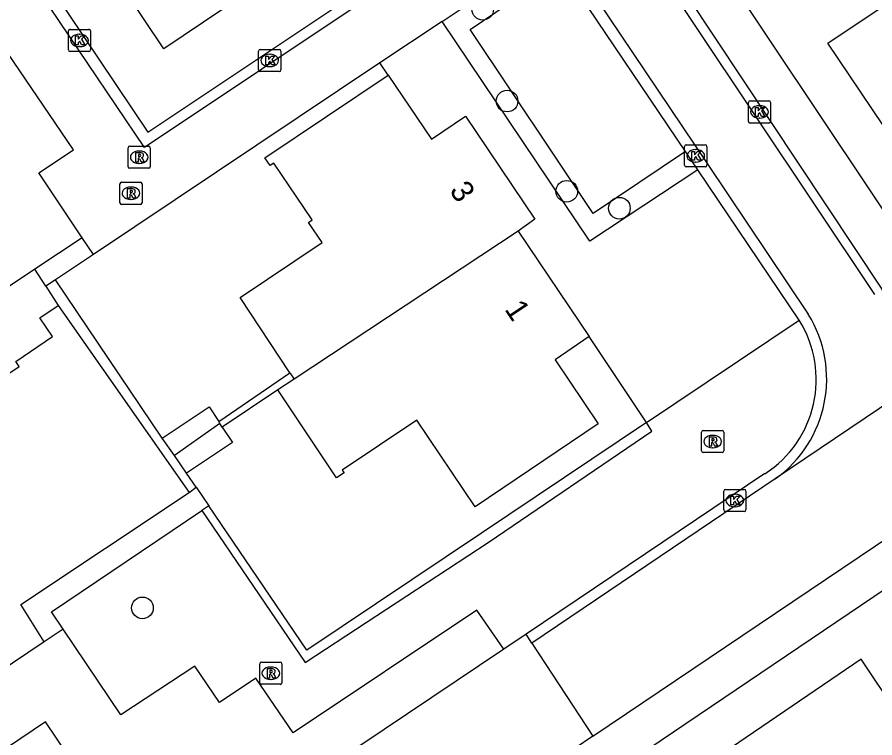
# Model space of a CAD drawing. Extents: x 158797 to 159887, y 384318 to 385255.
# Drawn here: x 159096.33 to 159135.04, y 384572.51 to 384605.03 of the extents above; entities that cross this region are included whole.
import ezdxf

# ---------------------------------------------------------------- set-up
doc = ezdxf.new("R2010")
doc.units = 0
for name, color, linetype in [('IMGEO_Boom', 7, 'Continuous'), ('IMGEO_Haag', 7, 'Continuous'), ('IMGEO_Kolk', 7, 'Continuous'), ('IMGEO_Muur', 7, 'Continuous'), ('IMGEO_Pand', 7, 'Continuous'), ('IMGEO_Pand_nummerreeks', 7, 'Continuous'), ('IMGEO_Parkeervlak_open', 7, 'Continuous'), ('IMGEO_Rijbaan_lokaal_open', 7, 'Continuous'), ('IMGEO_Rioolput', 7, 'Continuous'), ('IMGEO_Voetpad_gesloten', 7, 'Continuous'), ('IMGEO_Voetpad_open', 7, 'Continuous')]:
    doc.layers.add(name, color=color, linetype=linetype)

msp = doc.modelspace()

# ---------------------------------------------------------------- linework, layer by layer
at = {"layer": 'IMGEO_Boom'}
for centre in [(159117.343, 384605.384), (159118.441, 384601.244), (159121.135, 384597.171), (159123.51, 384596.408), (159101.987, 384578.37)]:
    msp.add_circle(centre, 0.489, dxfattribs=at)
at = {"layer": 'IMGEO_Haag'}
for points in [[(159102.873, 384586.032), (159098.066, 384593.179)], [(159098.192, 384592.01), (159104.09, 384583.585)], [(159104.67, 384582.768), (159109.338, 384575.906), (159117.591, 384581.326), (159124.978, 384586.342), (159124.739, 384586.733)], [(159124.739, 384586.733), (159117.29, 384581.739), (159109.414, 384576.459), (159104.986, 384582.978)], [(159104.415, 384583.819), (159103.984, 384584.454)]]:
    msp.add_lwpolyline(points, dxfattribs=at)
at = {"layer": 'IMGEO_Kolk'}
for p, q in [((159098.724, 384604.48), (159099.576, 384604.48)), ((159098.649, 384603.554), (159098.649, 384604.406)), ((159099.137, 384604.26), (159099.162, 384604.26)), ((159099.65, 384604.406), (159099.65, 384603.554)), ((159099.576, 384603.48), (159098.724, 384603.48)), ((159099.16, 384603.7), (159099.135, 384603.7)), ((159107.232, 384602.65), (159107.232, 384603.502)), ((159107.307, 384603.576), (159108.159, 384603.576)), ((159107.72, 384603.356), (159107.745, 384603.356)), ((159108.233, 384603.502), (159108.233, 384602.65)), ((159108.159, 384602.576), (159107.307, 384602.576)), ((159107.743, 384602.796), (159107.718, 384602.796)), ((159129.335, 384600.327), (159129.335, 384601.179)), ((159129.41, 384601.253), (159130.262, 384601.253)), ((159129.823, 384601.033), (159129.848, 384601.033)), ((159130.336, 384601.179), (159130.336, 384600.327)), ((159130.262, 384600.253), (159129.41, 384600.253)), ((159129.846, 384600.473), (159129.821, 384600.473)), ((159126.456, 384598.346), (159126.456, 384599.198)), ((159126.531, 384599.272), (159127.383, 384599.272)), ((159127.457, 384599.198), (159127.457, 384598.346)), ((159126.944, 384599.052), (159126.969, 384599.052)), ((159126.967, 384598.492), (159126.942, 384598.492)), ((159127.383, 384598.272), (159126.531, 384598.272)), ((159128.221, 384582.79), (159128.221, 384583.642)), ((159128.296, 384583.716), (159129.148, 384583.716)), ((159129.222, 384583.642), (159129.222, 384582.79)), ((159128.709, 384583.496), (159128.734, 384583.496)), ((159128.732, 384582.936), (159128.707, 384582.936)), ((159129.148, 384582.716), (159128.296, 384582.716))]:
    msp.add_line(p, q, dxfattribs=at)
for points in [[(159098.724, 384604.48), (159099.576, 384604.48)], [(159098.649, 384603.554), (159098.649, 384604.406)], [(159098.97, 384604.18), (159099.093, 384604.18), (159099.093, 384604.029), (159099.223, 384604.18), (159099.387, 384604.18), (159099.241, 384604.029), (159099.394, 384603.78), (159099.242, 384603.78), (159099.157, 384603.944), (159099.093, 384603.877), (159099.093, 384603.78), (159098.97, 384603.78), (159098.97, 384604.18)], [(159099.65, 384604.406), (159099.65, 384603.554)], [(159099.576, 384603.48), (159098.724, 384603.48)], [(159107.232, 384602.65), (159107.232, 384603.502)], [(159107.307, 384603.576), (159108.159, 384603.576)], [(159108.233, 384603.502), (159108.233, 384602.65)], [(159107.553, 384603.276), (159107.676, 384603.276), (159107.676, 384603.125), (159107.806, 384603.276), (159107.97, 384603.276), (159107.824, 384603.125), (159107.977, 384602.876), (159107.825, 384602.876), (159107.74, 384603.04), (159107.676, 384602.973), (159107.676, 384602.876), (159107.553, 384602.876), (159107.553, 384603.276)], [(159108.159, 384602.576), (159107.307, 384602.576)], [(159129.335, 384600.327), (159129.335, 384601.179)], [(159129.41, 384601.253), (159130.262, 384601.253)], [(159130.336, 384601.179), (159130.336, 384600.327)], [(159129.656, 384600.953), (159129.779, 384600.953), (159129.779, 384600.802), (159129.909, 384600.953), (159130.073, 384600.953), (159129.927, 384600.802), (159130.08, 384600.553), (159129.928, 384600.553), (159129.843, 384600.717), (159129.779, 384600.65), (159129.779, 384600.553), (159129.656, 384600.553), (159129.656, 384600.953)], [(159130.262, 384600.253), (159129.41, 384600.253)], [(159126.456, 384598.346), (159126.456, 384599.198)], [(159126.531, 384599.272), (159127.383, 384599.272)], [(159127.457, 384599.198), (159127.457, 384598.346)], [(159126.777, 384598.972), (159126.9, 384598.972), (159126.9, 384598.821), (159127.03, 384598.972), (159127.194, 384598.972), (159127.048, 384598.821), (159127.201, 384598.572), (159127.049, 384598.572), (159126.964, 384598.736), (159126.9, 384598.669), (159126.9, 384598.572), (159126.777, 384598.572), (159126.777, 384598.972)], [(159127.383, 384598.272), (159126.531, 384598.272)], [(159128.221, 384582.79), (159128.221, 384583.642)], [(159128.296, 384583.716), (159129.148, 384583.716)], [(159129.222, 384583.642), (159129.222, 384582.79)], [(159128.542, 384583.416), (159128.665, 384583.416), (159128.665, 384583.265), (159128.795, 384583.416), (159128.959, 384583.416), (159128.813, 384583.265), (159128.966, 384583.016), (159128.814, 384583.016), (159128.729, 384583.18), (159128.665, 384583.113), (159128.665, 384583.016), (159128.542, 384583.016), (159128.542, 384583.416)], [(159129.148, 384582.716), (159128.296, 384582.716)]]:
    msp.add_lwpolyline(points, dxfattribs=at)
for centre, start, end in [((159098.726, 384604.404), 91.552, 178.448), ((159098.726, 384604.404), 91.552, 178.448), ((159099.574, 384604.404), 1.552, 88.448), ((159099.574, 384604.404), 1.552, 88.448), ((159098.726, 384603.556), 181.552, 268.448), ((159098.726, 384603.556), 181.552, 268.448), ((159099.574, 384603.556), 271.552, 358.448), ((159099.574, 384603.556), 271.552, 358.448), ((159107.309, 384603.5), 91.552, 178.448), ((159107.309, 384603.5), 91.552, 178.448), ((159108.157, 384603.5), 1.552, 88.448), ((159108.157, 384603.5), 1.552, 88.448), ((159107.309, 384602.652), 181.552, 268.448), ((159107.309, 384602.652), 181.552, 268.448), ((159108.157, 384602.652), 271.552, 358.448), ((159108.157, 384602.652), 271.552, 358.448), ((159129.412, 384601.177), 91.552, 178.448), ((159129.412, 384601.177), 91.552, 178.448), ((159130.26, 384601.177), 1.552, 88.448), ((159130.26, 384601.177), 1.552, 88.448), ((159129.412, 384600.329), 181.552, 268.448), ((159129.412, 384600.329), 181.552, 268.448), ((159130.26, 384600.329), 271.552, 358.448), ((159130.26, 384600.329), 271.552, 358.448), ((159126.533, 384599.196), 91.552, 178.448), ((159126.533, 384599.196), 91.552, 178.448), ((159127.381, 384599.196), 1.552, 88.448), ((159127.381, 384599.196), 1.552, 88.448), ((159126.533, 384598.348), 181.552, 268.448), ((159126.533, 384598.348), 181.552, 268.448), ((159127.381, 384598.348), 271.552, 358.448), ((159127.381, 384598.348), 271.552, 358.448), ((159128.298, 384583.64), 91.552, 178.448), ((159128.298, 384583.64), 91.552, 178.448), ((159129.146, 384583.64), 1.552, 88.448), ((159129.146, 384583.64), 1.552, 88.448), ((159128.298, 384582.792), 181.552, 268.448), ((159128.298, 384582.792), 181.552, 268.448), ((159129.146, 384582.792), 271.552, 358.448), ((159129.146, 384582.792), 271.552, 358.448)]:
    msp.add_arc(centre, 0.0765, start, end, dxfattribs=at)
for centre, major_axis, ratio, start_param, end_param in [((159099.136, 384603.98), (-0.387, 0.002), 0.722429, 4.712389, 7.853982), ((159099.161, 384603.98), (-0.39, 0.002), 0.717154, 1.570796, 4.712389), ((159107.719, 384603.076), (-0.387, 0.002), 0.722429, 4.712389, 7.853982), ((159107.744, 384603.076), (-0.39, 0.002), 0.717154, 1.570796, 4.712389), ((159129.822, 384600.753), (-0.387, 0.002), 0.722429, 4.712389, 7.853982), ((159129.847, 384600.753), (-0.39, 0.002), 0.717154, 1.570796, 4.712389), ((159126.943, 384598.772), (-0.387, 0.002), 0.722429, 4.712389, 7.853982), ((159126.968, 384598.772), (-0.39, 0.002), 0.717154, 1.570796, 4.712389), ((159128.708, 384583.216), (-0.387, 0.002), 0.722429, 4.712389, 7.853982), ((159128.733, 384583.216), (-0.39, 0.002), 0.717154, 1.570796, 4.712389)]:
    msp.add_ellipse(centre, major_axis=major_axis, ratio=ratio, start_param=start_param, end_param=end_param, dxfattribs=at)
at = {"layer": 'IMGEO_Muur'}
for points in [[(159105.429, 384586.779), (159108.642, 384588.984)], [(159108.102, 384588.215), (159105.589, 384586.529)]]:
    msp.add_lwpolyline(points, dxfattribs=at)
at = {"layer": 'IMGEO_Pand'}
for points in [[(159110.954, 384608.997), (159109.147, 384607.779), (159102.957, 384603.6), (159095.848, 384614.209)], [(159148.125, 384603.718), (159141.255, 384599.119), (159143.485, 384595.829), (159139.922, 384593.444), (159132.915, 384603.851), (159143.351, 384610.853), (159148.125, 384603.718)], [(159099.27, 384595.077), (159097.319, 384598.007), (159098.877, 384599.042), (159095.354, 384604.201), (159093.817, 384603.172)], [(159108.642, 384588.984), (159106.398, 384592.373), (159110.097, 384594.865), (159109.488, 384595.769), (159109.645, 384595.876), (159107.913, 384598.447), (159107.747, 384598.335), (159107.518, 384598.675), (159113.075, 384602.418)], [(159113.075, 384602.418), (159115.031, 384599.516), (159116.573, 384600.555), (159119.703, 384595.906), (159118.945, 384595.368)], [(159118.945, 384595.368), (159108.832, 384588.697)], [(159118.945, 384595.368), (159122.149, 384590.615)], [(159099.27, 384595.077), (159097.127, 384593.65)], [(159097.127, 384593.65), (159094.628, 384591.985)], [(159122.149, 384590.615), (159120.617, 384589.566), (159122.551, 384586.67), (159117, 384582.933), (159114.365, 384586.839), (159111, 384584.585), (159111.085, 384584.459), (159110.739, 384584.237), (159108.102, 384588.215)], [(159108.832, 384588.697), (159108.102, 384588.215)], [(159108.642, 384588.984), (159108.832, 384588.697)], [(159102.873, 384586.032), (159104.998, 384587.451), (159105.429, 384586.779)], [(159105.485, 384586.691), (159103.428, 384585.243)], [(159105.485, 384586.691), (159105.429, 384586.779)], [(159105.589, 384586.529), (159105.485, 384586.691)], [(159105.589, 384586.529), (159106.053, 384585.841), (159103.984, 384584.454)], [(159103.428, 384585.243), (159102.873, 384586.032)], [(159103.984, 384584.454), (159103.428, 384585.243)]]:
    msp.add_lwpolyline(points, dxfattribs=at)
at = {"layer": 'IMGEO_Parkeervlak_open'}
msp.add_lwpolyline([(159126.498, 384598.974), (159122.33, 384596.174), (159116.78, 384604.478), (159120.903, 384607.277)], dxfattribs=at)
at = {"layer": 'IMGEO_Rijbaan_lokaal_open'}
for points in [[(159116.103, 384620.885), (159116.512, 384621.153), (159135.349, 384592.747), (159135.37, 384592.715)], [(159135.039, 384592.506), (159116.103, 384620.885)], [(159113.589, 384619.18), (159117.472, 384613.359), (159120.793, 384608.373), (159127.472, 384598.418), (159132.036, 384591.622)], [(159102.228, 384599.837), (159112.423, 384606.652), (159112.671, 384606.234), (159102.088, 384599.146), (159096.973, 384606.751), (159093.161, 384612.419), (159093.585, 384612.715), (159102.228, 384599.837)], [(159115.507, 384604.836), (159120.386, 384608.097)], [(159126.498, 384598.974), (159120.903, 384607.277)], [(159115.507, 384604.836), (159112.707, 384602.964)], [(159112.707, 384602.964), (159099.774, 384594.32)], [(159127.052, 384598.14), (159126.498, 384598.974)], [(159131.624, 384591.349), (159127.052, 384598.14)], [(159099.774, 384594.32), (159099.27, 384595.077)], [(159140.653, 384591.012), (159130.548, 384584.195)], [(159122.32, 384572.583), (159144.836, 384587.745)], [(159130.076, 384584.428), (159119.299, 384577.181)], [(159130.548, 384584.195), (159119.566, 384576.775)], [(159119.299, 384577.181), (159118.297, 384576.507)], [(159119.566, 384576.775), (159119.299, 384577.181)], [(159119.566, 384576.775), (159122.32, 384572.583)], [(159118.297, 384576.507), (159111.803, 384572.141)], [(159122.32, 384572.583), (159121.518, 384572.043)]]:
    msp.add_lwpolyline(points, dxfattribs=at)
for centre, radius, start, end in [((159127.349, 384588.671), 5.044, 302.7226, 32.062), ((159127.321, 384588.704), 5.545, 305.5899, 31.7517)]:
    msp.add_arc(centre, radius, start, end, dxfattribs=at)
at = {"layer": 'IMGEO_Rioolput'}
for p, q in [((159101.343, 384598.282), (159101.343, 384599.134)), ((159101.418, 384599.208), (159102.27, 384599.208)), ((159102.344, 384599.134), (159102.344, 384598.282)), ((159101.831, 384598.988), (159101.856, 384598.988)), ((159101.854, 384598.428), (159101.829, 384598.428)), ((159102.27, 384598.208), (159101.418, 384598.208)), ((159101.043, 384597.582), (159101.895, 384597.582)), ((159100.968, 384596.656), (159100.968, 384597.508)), ((159101.456, 384597.362), (159101.481, 384597.362)), ((159101.969, 384597.508), (159101.969, 384596.656)), ((159101.479, 384596.802), (159101.454, 384596.802)), ((159101.895, 384596.582), (159101.043, 384596.582)), ((159127.22, 384585.452), (159127.22, 384586.304)), ((159127.295, 384586.378), (159128.147, 384586.378)), ((159128.221, 384586.304), (159128.221, 384585.452)), ((159127.708, 384586.158), (159127.733, 384586.158)), ((159127.731, 384585.598), (159127.706, 384585.598)), ((159128.147, 384585.378), (159127.295, 384585.378)), ((159107.28, 384574.995), (159107.28, 384575.847)), ((159107.355, 384575.921), (159108.207, 384575.921)), ((159108.281, 384575.847), (159108.281, 384574.995)), ((159107.768, 384575.701), (159107.793, 384575.701)), ((159107.791, 384575.141), (159107.766, 384575.141)), ((159108.207, 384574.921), (159107.355, 384574.921))]:
    msp.add_line(p, q, dxfattribs=at)
for points in [[(159101.343, 384598.282), (159101.343, 384599.134)], [(159101.418, 384599.208), (159102.27, 384599.208)], [(159102.344, 384599.134), (159102.344, 384598.282)], [(159101.932, 384598.906), (159101.68, 384598.908), (159101.68, 384598.508)], [(159101.858, 384598.827), (159101.804, 384598.827), (159101.804, 384598.746)], [(159101.804, 384598.746), (159101.856, 384598.746)], [(159101.68, 384598.508), (159101.804, 384598.508), (159101.804, 384598.67), (159101.815, 384598.67)], [(159101.862, 384598.641), (159101.933, 384598.508), (159102.073, 384598.508), (159102.008, 384598.634)], [(159102.27, 384598.208), (159101.418, 384598.208)], [(159101.043, 384597.582), (159101.895, 384597.582)], [(159100.968, 384596.656), (159100.968, 384597.508)], [(159101.557, 384597.28), (159101.305, 384597.282), (159101.305, 384596.882)], [(159101.483, 384597.201), (159101.429, 384597.201), (159101.429, 384597.12)], [(159101.969, 384597.508), (159101.969, 384596.656)], [(159101.305, 384596.882), (159101.429, 384596.882), (159101.429, 384597.044), (159101.44, 384597.044)], [(159101.429, 384597.12), (159101.481, 384597.12)], [(159101.487, 384597.015), (159101.558, 384596.882), (159101.698, 384596.882), (159101.633, 384597.008)], [(159101.895, 384596.582), (159101.043, 384596.582)], [(159127.22, 384585.452), (159127.22, 384586.304)], [(159127.295, 384586.378), (159128.147, 384586.378)], [(159128.221, 384586.304), (159128.221, 384585.452)], [(159127.809, 384586.076), (159127.557, 384586.078), (159127.557, 384585.678)], [(159127.735, 384585.997), (159127.681, 384585.997), (159127.681, 384585.916)], [(159127.681, 384585.916), (159127.733, 384585.916)], [(159127.557, 384585.678), (159127.681, 384585.678), (159127.681, 384585.84), (159127.692, 384585.84)], [(159127.739, 384585.811), (159127.81, 384585.678), (159127.95, 384585.678), (159127.885, 384585.804)], [(159128.147, 384585.378), (159127.295, 384585.378)], [(159107.28, 384574.995), (159107.28, 384575.847)], [(159107.355, 384575.921), (159108.207, 384575.921)], [(159108.281, 384575.847), (159108.281, 384574.995)], [(159107.869, 384575.619), (159107.617, 384575.621), (159107.617, 384575.221)], [(159107.795, 384575.54), (159107.741, 384575.54), (159107.741, 384575.459)], [(159107.741, 384575.459), (159107.793, 384575.459)], [(159107.617, 384575.221), (159107.741, 384575.221), (159107.741, 384575.383), (159107.752, 384575.383)], [(159107.799, 384575.354), (159107.87, 384575.221), (159108.01, 384575.221), (159107.945, 384575.347)], [(159108.207, 384574.921), (159107.355, 384574.921)]]:
    msp.add_lwpolyline(points, dxfattribs=at)
for centre, radius, start, end in [((159101.42, 384599.132), 0.0765, 91.552, 178.448), ((159101.42, 384599.132), 0.0765, 91.552, 178.448), ((159102.268, 384599.132), 0.0765, 1.552, 88.448), ((159102.268, 384599.132), 0.0765, 1.552, 88.448), ((159101.84, 384598.935), 0.19, 274.7715, 282.9687), ((159101.864, 384598.731), 0.0964, 77.0061, 93.1865), ((159101.878, 384598.788), 0.0378, 276.6634, 79.6772), ((159101.931, 384598.796), 0.109, 350.3612, 89.416), ((159101.929, 384598.796), 0.112, 277.5842, 350.9817), ((159101.913, 384598.581), 0.108, 29.5134, 73.7905), ((159101.814, 384598.617), 0.0533, 26.0293, 88.6989), ((159101.42, 384598.284), 0.0765, 181.552, 268.448), ((159101.42, 384598.284), 0.0765, 181.552, 268.448), ((159102.268, 384598.284), 0.0765, 271.552, 358.448), ((159102.268, 384598.284), 0.0765, 271.552, 358.448), ((159101.045, 384597.506), 0.0765, 91.552, 178.448), ((159101.045, 384597.506), 0.0765, 91.552, 178.448), ((159101.893, 384597.506), 0.0765, 1.552, 88.448), ((159101.893, 384597.506), 0.0765, 1.552, 88.448), ((159101.489, 384597.105), 0.0964, 77.0061, 93.1865), ((159101.503, 384597.162), 0.0378, 276.6634, 79.6772), ((159101.556, 384597.17), 0.109, 350.3612, 89.416), ((159101.554, 384597.17), 0.112, 277.5842, 350.9817), ((159101.439, 384596.991), 0.0533, 26.0293, 88.6989), ((159101.465, 384597.309), 0.19, 274.7715, 282.9687), ((159101.538, 384596.955), 0.108, 29.5134, 73.7905), ((159101.045, 384596.658), 0.0765, 181.552, 268.448), ((159101.045, 384596.658), 0.0765, 181.552, 268.448), ((159101.893, 384596.658), 0.0765, 271.552, 358.448), ((159101.893, 384596.658), 0.0765, 271.552, 358.448), ((159127.297, 384586.302), 0.0765, 91.552, 178.448), ((159127.297, 384586.302), 0.0765, 91.552, 178.448), ((159128.145, 384586.302), 0.0765, 1.552, 88.448), ((159128.145, 384586.302), 0.0765, 1.552, 88.448), ((159127.717, 384586.105), 0.19, 274.7715, 282.9687), ((159127.741, 384585.901), 0.0964, 77.0061, 93.1865), ((159127.755, 384585.958), 0.0378, 276.6634, 79.6772), ((159127.808, 384585.966), 0.109, 350.3612, 89.416), ((159127.806, 384585.966), 0.112, 277.5842, 350.9817), ((159127.691, 384585.787), 0.0533, 26.0293, 88.6989), ((159127.79, 384585.751), 0.108, 29.5134, 73.7905), ((159127.297, 384585.454), 0.0765, 181.552, 268.448), ((159127.297, 384585.454), 0.0765, 181.552, 268.448), ((159128.145, 384585.454), 0.0765, 271.552, 358.448), ((159128.145, 384585.454), 0.0765, 271.552, 358.448), ((159107.357, 384575.845), 0.0765, 91.552, 178.448), ((159107.357, 384575.845), 0.0765, 91.552, 178.448), ((159108.205, 384575.845), 0.0765, 1.552, 88.448), ((159108.205, 384575.845), 0.0765, 1.552, 88.448), ((159107.777, 384575.648), 0.19, 274.7715, 282.9687), ((159107.801, 384575.444), 0.0964, 77.0061, 93.1865), ((159107.815, 384575.501), 0.0378, 276.6634, 79.6772), ((159107.868, 384575.509), 0.109, 350.3612, 89.416), ((159107.866, 384575.509), 0.112, 277.5842, 350.9817), ((159107.751, 384575.33), 0.0533, 26.0293, 88.6989), ((159107.85, 384575.294), 0.108, 29.5134, 73.7905), ((159107.357, 384574.997), 0.0765, 181.552, 268.448), ((159107.357, 384574.997), 0.0765, 181.552, 268.448), ((159108.205, 384574.997), 0.0765, 271.552, 358.448), ((159108.205, 384574.997), 0.0765, 271.552, 358.448)]:
    msp.add_arc(centre, radius, start, end, dxfattribs=at)
for centre, major_axis, ratio, start_param, end_param in [((159101.83, 384598.708), (-0.387, 0.002), 0.722429, 4.712389, 7.853982), ((159101.855, 384598.708), (-0.39, 0.002), 0.717154, 1.570796, 4.712389), ((159101.455, 384597.082), (-0.387, 0.002), 0.722429, 4.712389, 7.853982), ((159101.48, 384597.082), (-0.39, 0.002), 0.717154, 1.570796, 4.712389), ((159127.707, 384585.878), (-0.387, 0.002), 0.722429, 4.712389, 7.853982), ((159127.732, 384585.878), (-0.39, 0.002), 0.717154, 1.570796, 4.712389), ((159107.767, 384575.421), (-0.387, 0.002), 0.722429, 4.712389, 7.853982), ((159107.792, 384575.421), (-0.39, 0.002), 0.717154, 1.570796, 4.712389)]:
    msp.add_ellipse(centre, major_axis=major_axis, ratio=ratio, start_param=start_param, end_param=end_param, dxfattribs=at)
at = {"layer": 'IMGEO_Voetpad_gesloten'}
for points in [[(159107.496, 384569.245), (159106.306, 384571.022), (159102.157, 384568.249), (159100.493, 384570.74), (159099.653, 384570.193), (159097.619, 384573.232), (159091.004, 384568.778), (159083.17, 384580.346), (159079.033, 384577.582), (159075.124, 384583.348), (159073.047, 384581.967), (159071.935, 384583.601), (159069.025, 384581.685), (159057.289, 384599.045), (159053.994, 384596.838), (159051.213, 384600.975), (159035.899, 384590.661), (159037.135, 384588.782)], [(159097.625, 384592.884), (159097.127, 384593.65)], [(159097.625, 384592.884), (159098.192, 384592.01)], [(159097.56, 384576.832), (159091.785, 384572.961), (159085.665, 384582.039), (159096.425, 384589.271), (159096.281, 384589.493), (159097.934, 384590.617), (159097.358, 384591.456), (159098.192, 384592.01)], [(159121.518, 384572.043), (159122.57, 384570.491), (159138.377, 384581.17)], [(159154.128, 384574.62), (159151.236, 384578.957), (159140.054, 384571.334), (159137.783, 384574.681), (159136.096, 384573.552), (159134.423, 384576.062), (159117.809, 384564.747), (159117.376, 384564.452)], [(159118.297, 384576.507), (159117.085, 384578.275), (159108.79, 384572.728), (159107.108, 384575.198), (159105.47, 384574.096), (159104.353, 384575.74), (159101.018, 384573.546), (159098.418, 384577.407)], [(159098.418, 384577.407), (159097.56, 384576.832)]]:
    msp.add_lwpolyline(points, dxfattribs=at)
at = {"layer": 'IMGEO_Voetpad_open'}
for points in [[(159107.897, 384637.647), (159125.656, 384610.969), (159130.375, 384603.861), (159136.923, 384594.063)], [(159127.052, 384598.14), (159122.179, 384594.918), (159115.507, 384604.836)], [(159113.075, 384602.418), (159112.707, 384602.964)], [(159099.774, 384594.32), (159098.066, 384593.179)], [(159098.066, 384593.179), (159097.625, 384592.884)], [(159124.739, 384586.733), (159131.624, 384591.349)], [(159124.739, 384586.733), (159122.149, 384590.615)], [(159097.56, 384576.832), (159096.496, 384578.523), (159104.09, 384583.585)], [(159104.09, 384583.585), (159104.415, 384583.819)], [(159104.415, 384583.819), (159104.986, 384582.978)], [(159104.986, 384582.978), (159104.67, 384582.768)], [(159098.418, 384577.407), (159097.879, 384578.186), (159104.67, 384582.768)]]:
    msp.add_lwpolyline(points, dxfattribs=at)

# ---------------------------------------------------------------- texts
at = {"layer": 'IMGEO_Pand_nummerreeks'}
for s, rotation, p in [('3', 303.7527, (159115.816, 384597.204)), ('1', 303.7871, (159118.305, 384591.847))]:
    msp.add_text(s, height=1, rotation=rotation, dxfattribs=at).set_placement(p)

doc.saveas('drawing.dxf')
